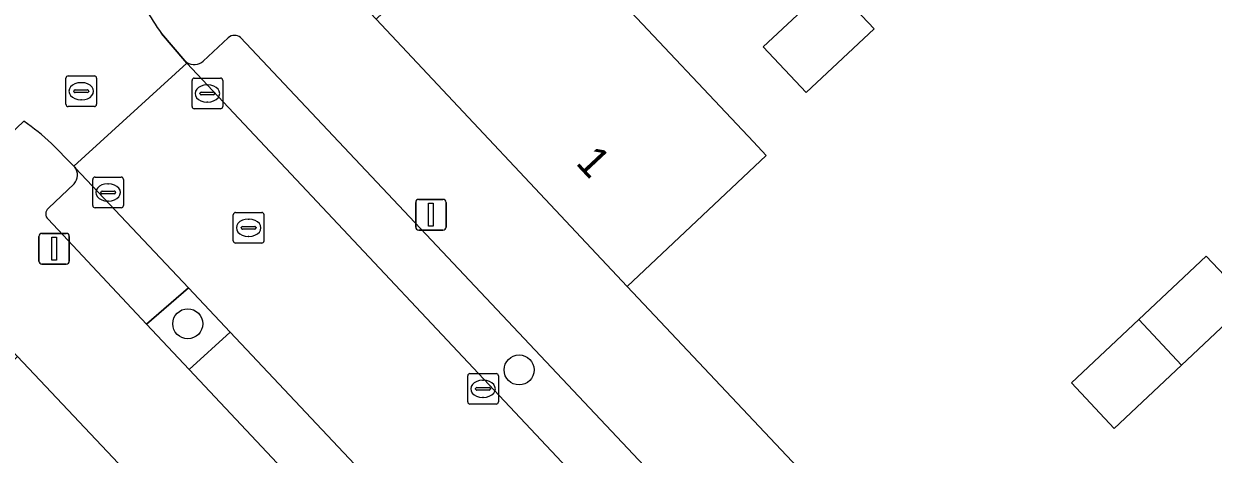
# Model space of a CAD drawing. Extents: x 162542 to 163147, y 380779 to 381521.
# Drawn here: x 162793.92 to 162832.73, y 381428.08 to 381442.11 of the extents above; entities that cross this region are included whole.
import ezdxf

# ---------------------------------------------------------------- set-up
doc = ezdxf.new("R2010")
doc.units = 0
for name, color, linetype in [('IMGEO_Boom', 7, 'Continuous'), ('IMGEO_Erf', 7, 'Continuous'), ('IMGEO_Groenvoorziening', 7, 'Continuous'), ('IMGEO_Kolk', 7, 'Continuous'), ('IMGEO_Lichtmast', 7, 'Continuous'), ('IMGEO_Pand', 7, 'Continuous'), ('IMGEO_Pand_nummerreeks', 7, 'Continuous'), ('IMGEO_Parkeervlak_open', 7, 'Continuous'), ('IMGEO_Rijbaan_lokaal_open', 7, 'Continuous'), ('IMGEO_Rioolput', 7, 'Continuous'), ('IMGEO_Voetpad_open', 7, 'Continuous')]:
    doc.layers.add(name, color=color, linetype=linetype)

msp = doc.modelspace()

# ---------------------------------------------------------------- linework, layer by layer
at = {"layer": 'IMGEO_Boom'}
for centre in [(162799.27, 381432.331), (162810.081, 381430.826)]:
    msp.add_circle(centre, 0.489, dxfattribs=at)
at = {"layer": 'IMGEO_Erf'}
for points in [[(162821.664, 381441.944), (162819.442, 381439.869), (162818.044, 381441.357), (162820.267, 381443.433)], [(162833.897, 381433.054), (162831.696, 381430.986), (162829.495, 381428.919), (162828.1, 381430.403), (162830.301, 381432.471), (162832.502, 381434.539)]]:
    msp.add_lwpolyline(points, close=True, dxfattribs=at)
msp.add_lwpolyline([(162813.195, 381443.083), (162817.732, 381438.26), (162818.144, 381437.822), (162813.605, 381433.552), (162825.281, 381421.185), (162829.818, 381425.46), (162834.766, 381420.208), (162838.571, 381423.793), (162836.517, 381425.974), (162840.201, 381429.444), (162844.395, 381433.395), (162848.589, 381437.345), (162855.576, 381429.908), (162856.123, 381430.422), (162856.034, 381430.516), (162858.949, 381433.255), (162859.038, 381433.161), (162859.586, 381433.676), (162861.159, 381432.002), (162869.05, 381439.12)], dxfattribs=at)
at = {"layer": 'IMGEO_Groenvoorziening'}
msp.add_lwpolyline([(162799.29, 381433.508), (162797.924, 381432.324), (162799.319, 381430.84), (162800.659, 381432.056)], close=True, dxfattribs=at)
at = {"layer": 'IMGEO_Kolk'}
for p, q in [((162799.485, 381440.341), (162800.337, 381440.341)), ((162799.41, 381439.415), (162799.41, 381440.267)), ((162799.898, 381440.121), (162799.923, 381440.121)), ((162800.411, 381440.267), (162800.411, 381439.415)), ((162799.669, 381439.835), (162799.669, 381439.847)), ((162800.107, 381439.798), (162799.709, 381439.798)), ((162799.712, 381439.884), (162800.11, 381439.884)), ((162799.921, 381439.561), (162799.896, 381439.561)), ((162800.153, 381439.847), (162800.153, 381439.835)), ((162800.337, 381439.341), (162799.485, 381439.341)), ((162796.171, 381436.188), (162796.171, 381437.04)), ((162796.246, 381437.114), (162797.098, 381437.114)), ((162796.659, 381436.894), (162796.684, 381436.894)), ((162797.172, 381437.04), (162797.172, 381436.188)), ((162796.43, 381436.608), (162796.43, 381436.62)), ((162796.868, 381436.571), (162796.47, 381436.571)), ((162796.473, 381436.657), (162796.871, 381436.657)), ((162796.914, 381436.62), (162796.914, 381436.608)), ((162797.098, 381436.114), (162796.246, 381436.114)), ((162796.682, 381436.334), (162796.657, 381436.334)), ((162808.404, 381429.785), (162808.404, 381430.637)), ((162808.479, 381430.711), (162809.331, 381430.711)), ((162809.405, 381430.637), (162809.405, 381429.785)), ((162808.663, 381430.205), (162808.663, 381430.217)), ((162808.706, 381430.254), (162809.104, 381430.254)), ((162808.892, 381430.491), (162808.917, 381430.491)), ((162809.147, 381430.217), (162809.147, 381430.205)), ((162809.101, 381430.168), (162808.703, 381430.168)), ((162808.915, 381429.931), (162808.89, 381429.931)), ((162809.331, 381429.711), (162808.479, 381429.711))]:
    msp.add_line(p, q, dxfattribs=at)
for points in [[(162799.485, 381440.341), (162800.337, 381440.341)], [(162799.41, 381439.415), (162799.41, 381440.267)], [(162800.411, 381440.267), (162800.411, 381439.415)], [(162800.337, 381439.341), (162799.485, 381439.341)], [(162796.171, 381436.188), (162796.171, 381437.04)], [(162796.246, 381437.114), (162797.098, 381437.114)], [(162797.172, 381437.04), (162797.172, 381436.188)], [(162797.098, 381436.114), (162796.246, 381436.114)], [(162808.404, 381429.785), (162808.404, 381430.637)], [(162808.479, 381430.711), (162809.331, 381430.711)], [(162809.405, 381430.637), (162809.405, 381429.785)], [(162809.331, 381429.711), (162808.479, 381429.711)]]:
    msp.add_lwpolyline(points, dxfattribs=at)
for centre, radius, start, end in [((162799.487, 381440.265), 0.0765, 91.552, 178.448), ((162799.487, 381440.265), 0.0765, 91.552, 178.448), ((162800.335, 381440.265), 0.0765, 1.552, 88.448), ((162800.335, 381440.265), 0.0765, 1.552, 88.448), ((162799.709, 381439.844), 0.0403, 85.8775, 175.7526), ((162799.706, 381439.834), 0.0366, 178.938, 274.7102), ((162800.11, 381439.841), 0.043, 264.8664, 352.4533), ((162800.114, 381439.846), 0.0386, 1.7309, 96.639), ((162799.487, 381439.417), 0.0765, 181.552, 268.448), ((162799.487, 381439.417), 0.0765, 181.552, 268.448), ((162800.335, 381439.417), 0.0765, 271.552, 358.448), ((162800.335, 381439.417), 0.0765, 271.552, 358.448), ((162796.248, 381437.038), 0.0765, 91.552, 178.448), ((162796.248, 381437.038), 0.0765, 91.552, 178.448), ((162797.096, 381437.038), 0.0765, 1.552, 88.448), ((162797.096, 381437.038), 0.0765, 1.552, 88.448), ((162796.47, 381436.617), 0.0403, 85.8775, 175.7526), ((162796.467, 381436.607), 0.0366, 178.938, 274.7102), ((162796.871, 381436.614), 0.043, 264.8664, 352.4533), ((162796.875, 381436.619), 0.0386, 1.7309, 96.639), ((162796.248, 381436.19), 0.0765, 181.552, 268.448), ((162796.248, 381436.19), 0.0765, 181.552, 268.448), ((162797.096, 381436.19), 0.0765, 271.552, 358.448), ((162797.096, 381436.19), 0.0765, 271.552, 358.448), ((162808.481, 381430.635), 0.0765, 91.552, 178.448), ((162808.481, 381430.635), 0.0765, 91.552, 178.448), ((162809.329, 381430.635), 0.0765, 1.552, 88.448), ((162809.329, 381430.635), 0.0765, 1.552, 88.448), ((162808.703, 381430.214), 0.0403, 85.8775, 175.7526), ((162808.7, 381430.204), 0.0366, 178.938, 274.7102), ((162809.104, 381430.211), 0.043, 264.8664, 352.4533), ((162809.108, 381430.216), 0.0386, 1.7309, 96.639), ((162808.481, 381429.787), 0.0765, 181.552, 268.448), ((162808.481, 381429.787), 0.0765, 181.552, 268.448), ((162809.329, 381429.787), 0.0765, 271.552, 358.448), ((162809.329, 381429.787), 0.0765, 271.552, 358.448)]:
    msp.add_arc(centre, radius, start, end, dxfattribs=at)
for centre, major_axis, ratio, start_param, end_param in [((162799.897, 381439.841), (-0.387, 0.002), 0.722429, 4.712389, 7.853982), ((162799.922, 381439.841), (-0.39, 0.002), 0.717154, 1.570796, 4.712389), ((162796.658, 381436.614), (-0.387, 0.002), 0.722429, 4.712389, 7.853982), ((162796.683, 381436.614), (-0.39, 0.002), 0.717154, 1.570796, 4.712389), ((162808.891, 381430.211), (-0.387, 0.002), 0.722429, 4.712389, 7.853982), ((162808.916, 381430.211), (-0.39, 0.002), 0.717154, 1.570796, 4.712389)]:
    msp.add_ellipse(centre, major_axis=major_axis, ratio=ratio, start_param=start_param, end_param=end_param, dxfattribs=at)
at = {"layer": 'IMGEO_Lichtmast'}
for p, q in [((162806.708, 381435.487), (162806.708, 381436.287)), ((162806.708, 381436.287), (162806.708, 381435.487)), ((162806.808, 381436.387), (162807.598, 381436.387)), ((162807.598, 381436.387), (162806.808, 381436.387)), ((162807.698, 381436.287), (162807.698, 381435.487)), ((162807.698, 381435.487), (162807.698, 381436.287)), ((162794.515, 381435.278), (162795.305, 381435.278)), ((162795.305, 381435.278), (162794.515, 381435.278)), ((162807.598, 381435.387), (162806.808, 381435.387)), ((162806.808, 381435.387), (162807.598, 381435.387)), ((162794.415, 381434.378), (162794.415, 381435.178)), ((162794.415, 381435.178), (162794.415, 381434.378)), ((162795.405, 381435.178), (162795.405, 381434.378)), ((162795.405, 381434.378), (162795.405, 381435.178)), ((162795.305, 381434.278), (162794.515, 381434.278)), ((162794.515, 381434.278), (162795.305, 381434.278))]:
    msp.add_line(p, q, dxfattribs=at)
for points in [[(162807.128, 381436.262), (162807.278, 381436.262), (162807.278, 381435.512), (162807.128, 381435.512), (162807.128, 381436.262)], [(162794.835, 381435.153), (162794.985, 381435.153), (162794.985, 381434.403), (162794.835, 381434.403), (162794.835, 381435.153)]]:
    msp.add_lwpolyline(points, dxfattribs=at)
for centre, start, end in [((162806.808, 381436.287), 90, 180), ((162806.808, 381436.287), 90, 180), ((162807.598, 381436.287), 0, 90), ((162807.598, 381436.287), 360, 90), ((162794.515, 381435.178), 90, 180), ((162794.515, 381435.178), 90, 180), ((162795.305, 381435.178), 0, 90), ((162795.305, 381435.178), 360, 90), ((162806.808, 381435.487), 180, 270), ((162806.808, 381435.487), 180, 270), ((162807.598, 381435.487), 270, 0), ((162807.598, 381435.487), 270, 0), ((162794.515, 381434.378), 180, 270), ((162794.515, 381434.378), 180, 270), ((162795.305, 381434.378), 270, 0), ((162795.305, 381434.378), 270, 0)]:
    msp.add_arc(centre, 0.1, start, end, dxfattribs=at)
at = {"layer": 'IMGEO_Pand'}
for points in [[(162813.195, 381443.083), (162812.828, 381442.742), (162809.565, 381446.201), (162805.416, 381442.258), (162813.605, 381433.552), (162818.144, 381437.822), (162817.732, 381438.26)], [(162821.664, 381441.944), (162820.267, 381443.433), (162818.044, 381441.357), (162819.442, 381439.869)], [(162833.897, 381433.054), (162832.502, 381434.539), (162830.301, 381432.471), (162831.696, 381430.986)], [(162831.696, 381430.986), (162830.301, 381432.471), (162828.1, 381430.403), (162829.495, 381428.919)], [(162789.572, 381427.358), (162789.199, 381427.006), (162792.452, 381423.552), (162797.416, 381418.282), (162801.944, 381422.548), (162793.712, 381431.263)]]:
    msp.add_lwpolyline(points, close=True, dxfattribs=at)
at = {"layer": 'IMGEO_Parkeervlak_open'}
for points in [[(162799.172, 381440.91), (162799.243, 381440.834), (162813.349, 381425.83), (162814.696, 381427.134), (162800.996, 381441.664)], [(162800.589, 381441.657), (162799.777, 381440.896)], [(162794.714, 381435.738), (162797.924, 381432.324), (162799.29, 381433.508), (162795.613, 381437.41), (162795.587, 381437.437)], [(162795.567, 381436.899), (162794.722, 381436.097)]]:
    msp.add_lwpolyline(points, dxfattribs=at)
msp.add_lwpolyline([(162800.659, 381432.056), (162799.319, 381430.84), (162808.442, 381421.136), (162809.825, 381422.33)], close=True, dxfattribs=at)
for centre, radius, start, end in [((162800.797, 381441.417), 0.318, 51.1443, 130.8263), ((162799.479, 381441.233), 0.446, 226.4602, 238.0136), ((162799.482, 381441.237), 0.45, 237.9143, 310.8667), ((162795.247, 381437.18), 0.426, 318.721, 37.021), ((162794.871, 381435.914), 0.236, 129.1136, 228.3333)]:
    msp.add_arc(centre, radius, start, end, dxfattribs=at)
at = {"layer": 'IMGEO_Rijbaan_lokaal_open'}
msp.add_lwpolyline([(162794.822, 381438.205), (162795.523, 381437.505), (162795.559, 381437.467), (162799.243, 381440.834), (162799.172, 381440.91), (162798.416, 381441.796)], dxfattribs=at)
msp.add_lwpolyline([(162817.587, 381421.312), (162813.349, 381425.83), (162799.243, 381440.834), (162795.559, 381437.467), (162795.587, 381437.437), (162795.613, 381437.41), (162799.29, 381433.508), (162800.659, 381432.056), (162809.825, 381422.33), (162813.889, 381418.018), (162826.162, 381404.995), (162827.933, 381403.112), (162827.973, 381403.07), (162828.211, 381402.803), (162831.827, 381406.209), (162831.506, 381406.557), (162831.463, 381406.603), (162829.744, 381408.425)], close=True, dxfattribs=at)
for centre, radius, start, end in [((162803.297, 381445.468), 6.108, 207.786, 216.9585), ((162790.417, 381433.69), 6.308, 45.7113, 56.2592)]:
    msp.add_arc(centre, radius, start, end, dxfattribs=at)
at = {"layer": 'IMGEO_Rioolput'}
for p, q in [((162795.296, 381439.487), (162795.296, 381440.339)), ((162795.371, 381440.413), (162796.223, 381440.413)), ((162796.297, 381440.339), (162796.297, 381439.487)), ((162795.555, 381439.907), (162795.555, 381439.919)), ((162795.598, 381439.956), (162795.996, 381439.956)), ((162795.784, 381440.193), (162795.809, 381440.193)), ((162796.039, 381439.919), (162796.039, 381439.907)), ((162795.993, 381439.87), (162795.595, 381439.87)), ((162795.807, 381439.633), (162795.782, 381439.633)), ((162796.223, 381439.413), (162795.371, 381439.413)), ((162800.757, 381435.036), (162800.757, 381435.888)), ((162800.832, 381435.962), (162801.684, 381435.962)), ((162801.245, 381435.742), (162801.27, 381435.742)), ((162801.758, 381435.888), (162801.758, 381435.036)), ((162801.016, 381435.456), (162801.016, 381435.468)), ((162801.454, 381435.419), (162801.056, 381435.419)), ((162801.059, 381435.505), (162801.457, 381435.505)), ((162801.5, 381435.468), (162801.5, 381435.456)), ((162801.684, 381434.962), (162800.832, 381434.962)), ((162801.268, 381435.182), (162801.243, 381435.182))]:
    msp.add_line(p, q, dxfattribs=at)
for points in [[(162795.296, 381439.487), (162795.296, 381440.339)], [(162795.371, 381440.413), (162796.223, 381440.413)], [(162796.297, 381440.339), (162796.297, 381439.487)], [(162796.223, 381439.413), (162795.371, 381439.413)], [(162800.757, 381435.036), (162800.757, 381435.888)], [(162800.832, 381435.962), (162801.684, 381435.962)], [(162801.758, 381435.888), (162801.758, 381435.036)], [(162801.684, 381434.962), (162800.832, 381434.962)]]:
    msp.add_lwpolyline(points, dxfattribs=at)
for centre, radius, start, end in [((162795.373, 381440.337), 0.0765, 91.552, 178.448), ((162795.373, 381440.337), 0.0765, 91.552, 178.448), ((162796.221, 381440.337), 0.0765, 1.552, 88.448), ((162796.221, 381440.337), 0.0765, 1.552, 88.448), ((162795.595, 381439.916), 0.0403, 85.8775, 175.7526), ((162795.592, 381439.906), 0.0366, 178.938, 274.7102), ((162795.996, 381439.913), 0.043, 264.8664, 352.4533), ((162796, 381439.918), 0.0386, 1.7309, 96.639), ((162795.373, 381439.489), 0.0765, 181.552, 268.448), ((162795.373, 381439.489), 0.0765, 181.552, 268.448), ((162796.221, 381439.489), 0.0765, 271.552, 358.448), ((162796.221, 381439.489), 0.0765, 271.552, 358.448), ((162800.834, 381435.886), 0.0765, 91.552, 178.448), ((162800.834, 381435.886), 0.0765, 91.552, 178.448), ((162801.682, 381435.886), 0.0765, 1.552, 88.448), ((162801.682, 381435.886), 0.0765, 1.552, 88.448), ((162801.056, 381435.465), 0.0403, 85.8775, 175.7526), ((162801.053, 381435.455), 0.0366, 178.938, 274.7102), ((162801.457, 381435.462), 0.043, 264.8664, 352.4533), ((162801.461, 381435.467), 0.0386, 1.7309, 96.639), ((162800.834, 381435.038), 0.0765, 181.552, 268.448), ((162800.834, 381435.038), 0.0765, 181.552, 268.448), ((162801.682, 381435.038), 0.0765, 271.552, 358.448), ((162801.682, 381435.038), 0.0765, 271.552, 358.448)]:
    msp.add_arc(centre, radius, start, end, dxfattribs=at)
for centre, major_axis, ratio, start_param, end_param in [((162795.783, 381439.913), (-0.387, 0.002), 0.722429, 4.712389, 7.853982), ((162795.808, 381439.913), (-0.39, 0.002), 0.717154, 1.570796, 4.712389), ((162801.244, 381435.462), (-0.387, 0.002), 0.722429, 4.712389, 7.853982), ((162801.269, 381435.462), (-0.39, 0.002), 0.717154, 1.570796, 4.712389)]:
    msp.add_ellipse(centre, major_axis=major_axis, ratio=ratio, start_param=start_param, end_param=end_param, dxfattribs=at)
at = {"layer": 'IMGEO_Voetpad_open'}
for points in [[(162813.605, 381433.552), (162805.416, 381442.258), (162801.706, 381446.202), (162797.893, 381442.621)], [(162798.416, 381441.796), (162799.172, 381440.91)], [(162799.777, 381440.896), (162800.589, 381441.657)], [(162800.996, 381441.664), (162814.696, 381427.134), (162818.961, 381422.575), (162831.098, 381409.687), (162831.654, 381409.091), (162832.335, 381408.368)], [(162793.921, 381438.935), (162789.992, 381435.201), (162793.712, 381431.263), (162801.944, 381422.548), (162813.568, 381410.178), (162821.826, 381401.486), (162825.556, 381397.56), (162829.533, 381401.192)], [(162795.587, 381437.437), (162795.559, 381437.467), (162795.523, 381437.505), (162794.822, 381438.205)], [(162794.722, 381436.097), (162795.567, 381436.899)], [(162808.442, 381421.136), (162799.319, 381430.84), (162797.924, 381432.324), (162794.714, 381435.738)], [(162831.463, 381406.603), (162831.506, 381406.557), (162831.827, 381406.209), (162833.031, 381404.902), (162837.186, 381408.498), (162833.443, 381412.487), (162825.281, 381421.185), (162813.605, 381433.552)]]:
    msp.add_lwpolyline(points, dxfattribs=at)
for centre, radius, start, end in [((162803.297, 381445.468), 6.108, 207.786, 216.9585), ((162800.797, 381441.417), 0.318, 51.1443, 130.8263), ((162799.479, 381441.233), 0.446, 226.4602, 238.0136), ((162799.482, 381441.237), 0.45, 237.9143, 310.8667), ((162790.417, 381433.69), 6.308, 45.7113, 56.2592), ((162795.247, 381437.18), 0.426, 318.721, 37.021), ((162794.871, 381435.914), 0.236, 129.1136, 228.3333)]:
    msp.add_arc(centre, radius, start, end, dxfattribs=at)

# ---------------------------------------------------------------- texts
at = {"layer": 'IMGEO_Pand_nummerreeks'}
msp.add_text('1', height=1, rotation=313.0518, dxfattribs=at).set_placement((162811.899, 381437.557))

doc.saveas('drawing.dxf')
